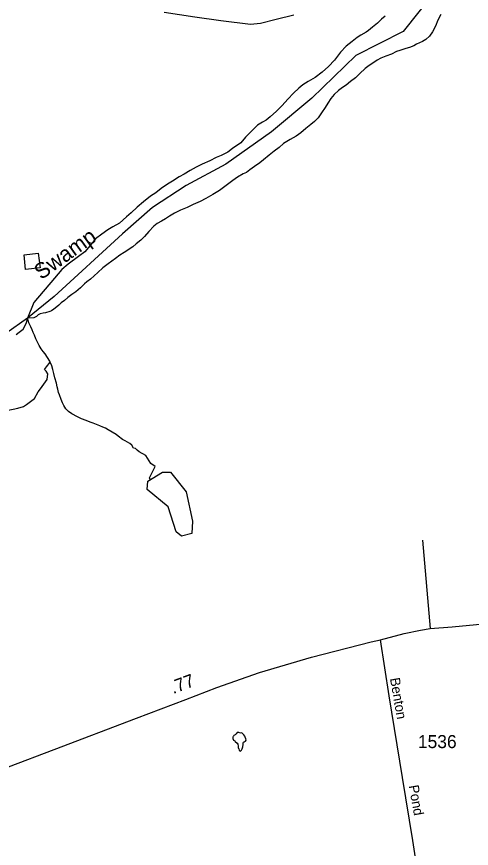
# Model space of a CAD drawing. Extents: x 2206922 to 2357709, y 510027 to 673830.
# Drawn here: x 2318648 to 2323014, y 648328 to 656320 of the extents above; entities that cross this region are included whole.
import ezdxf

# ---------------------------------------------------------------- set-up
doc = ezdxf.new("R2010")
doc.units = 0
for name, color, linetype in [('Exist Hydrographic Creek Single Shore', 7, 'Continuous'), ('Exist Hydrographic Creek Single Shore Label', 7, 'Continuous'), ('Exist Hydrographic Misc Water Feature', 7, 'Continuous'), ('Exist Hydrographic Pond Under 1500 Sq Ft', 7, 'Continuous'), ('Exist Road Non-System Type 51', 7, 'Continuous'), ('Exist Road Primary NC Attributed', 7, 'Continuous'), ('Exist Road Primary NC Mileage Hundredths English Label', 7, 'Continuous'), ('Exist Road Secondary Type 20 Attributed', 7, 'Continuous'), ('Exist Road Secondary Type 51 Attributed', 7, 'Continuous'), ('Exist Road Secondary Type 51 Label', 7, 'Continuous'), ('Exist Road Secondary Type 51 Number Label', 7, 'Continuous')]:
    doc.layers.add(name, color=color, linetype=linetype)

msp = doc.modelspace()

# ---------------------------------------------------------------- linework, layer by layer
at = {"layer": 'Exist Hydrographic Creek Single Shore'}
msp.add_lwpolyline([(2322975, 656953.4), (2322358.2, 656177.5), (2321903.2, 655945.8), (2321482.2, 655534.9), (2321094, 655213.9), (2320656, 654900.9), (2320275.1, 654698.3), (2319953.1, 654485.1), (2319664, 654233.8), (2319008.3, 653629.1), (2318751, 653423.9), (2318543, 653274.7), (2318086.1, 652991.7), (2317606.1, 652745.8), (2316886.2, 652638.6), (2316572.6, 652756.8), (2316137.2, 653044.7), (2315820, 653281), (2315599.9, 653543.3), (2315385.7, 653570.8), (2315270.2, 653602.2), (2315105.1, 653701.1), (2314916, 653768.3), (2314259.3, 653786.8)], dxfattribs=at)
at = {"layer": 'Exist Hydrographic Misc Water Feature'}
for points in [[(2322187.4, 656325.1), (2322151.9, 656296.8), (2322114.2, 656258.3), (2322064.3, 656219.9), (2322025, 656185.3), (2322003.2, 656171.1), (2321953.6, 656140.9), (2321917.7, 656120.3), (2321870.4, 656080), (2321810.9, 656037), (2321757.4, 655978.6), (2321700.6, 655899.9), (2321643, 655839.7), (2321581.4, 655784.8), (2321514, 655734.2), (2321448.4, 655695.4), (2321397.1, 655662.9), (2321357.3, 655632.4), (2321305.8, 655584.2), (2321250.7, 655525.6), (2321198.8, 655464.8), (2321143.9, 655410.2), (2321082.1, 655355.9), (2321042.6, 655325.3), (2321009.1, 655304.8), (2320959.3, 655276.6), (2320885.9, 655203.7), (2320846.7, 655161.3), (2320799.4, 655106.9), (2320721.9, 655052), (2320674.3, 655017.3), (2320612.4, 654987), (2320564.8, 654966.5), (2320501.4, 654935.5), (2320429.7, 654902.9), (2320371.8, 654872.3), (2320314.4, 654841.6), (2320255, 654805.1), (2320209.2, 654780.8), (2320143.8, 654739.9), (2320095.8, 654709.4), (2320036.4, 654666.9), (2319985.1, 654626.3), (2319931.6, 654593.8), (2319866, 654539.2), (2319806.5, 654490.6), (2319748.9, 654436), (2319701.3, 654395.3), (2319635.9, 654336.6), (2319572.5, 654299.9), (2319523.1, 654271.6), (2319465.5, 654228.8), (2319403.6, 654184.2), (2319338.7, 654100.3), (2319301.2, 654060.3), (2319242.5, 654015.7), (2319141.5, 653942.9), (2319082.8, 653888.8), (2319012.3, 653806.6), (2318812.7, 653574), (2318751, 653423.9)], [(2322721.3, 656338.9), (2322693.4, 656284.6), (2322670.5, 656228.4), (2322640.7, 656172.1), (2322613.5, 656133.6), (2322577.6, 656101.3), (2322544.2, 656081.2), (2322488.2, 656054.3), (2322460.3, 656040.3), (2322420.7, 656024), (2322384.4, 656013.5), (2322328.6, 655994.8), (2322295, 655984.4), (2322247.2, 655958), (2322191.7, 655939.6), (2322145.9, 655920.9), (2322110.1, 655902.4), (2322066.4, 655872), (2322032.3, 655851.6), (2321994.6, 655821.2), (2321943.8, 655772.9), (2321900.1, 655732.4), (2321852.3, 655695.8), (2321810.9, 655661.5), (2321776.9, 655639), (2321737.3, 655610.5), (2321697.9, 655572.2), (2321664.3, 655533.9), (2321636.6, 655489.8), (2321609.1, 655447.3), (2321575.7, 655395.2), (2321544.1, 655348.8), (2321508.8, 655312.3), (2321473.2, 655282), (2321425.6, 655243.4), (2321378, 655203), (2321330.5, 655172.5), (2321272.6, 655139.8), (2321211.1, 655099.2), (2321169.9, 655062.8), (2321122.1, 655026.2), (2321072.3, 654989.9), (2321016.9, 654943.1), (2320981.7, 654914.7), (2320931.8, 654878.4), (2320888, 654848.1), (2320854.1, 654823.6), (2320824.2, 654809.1), (2320768.6, 654776.9), (2320723.3, 654744), (2320648, 654687.6), (2320594.3, 654649), (2320530.5, 654610.3), (2320464.9, 654573.6), (2320409.6, 654545), (2320342.1, 654514.2), (2320286.3, 654485.6), (2320220.7, 654459), (2320162.7, 654432.5), (2320115.1, 654401.9), (2320077.6, 654377.6), (2320037.6, 654355.2), (2319997.8, 654330.8), (2319966.2, 654306.3), (2319916.6, 654253.8), (2319877, 654207.4), (2319839.9, 654172.8), (2319796, 654136.4), (2319762.8, 654108.2), (2319681, 654053.2), (2319637.5, 654026.9), (2319597.6, 653996.4), (2319528, 653944), (2319476.6, 653905.1), (2319427.6, 653860.6), (2319391.9, 653828.2), (2319356, 653798), (2319322.2, 653771.8), (2319298.4, 653751.5), (2319260.9, 653714.9), (2319215.3, 653676.4)], [(2318855, 654046.2), (2318873.8, 653907.6), (2318732.9, 653888.8), (2318718.8, 654029.8), (2318855, 654046.2)], [(2319215.3, 653676.4), (2319177.8, 653650), (2319140.1, 653620), (2319106.5, 653593.4), (2319076.5, 653569.1), (2319052.7, 653548.8), (2319033.1, 653530.6), (2319005.6, 653508.4), (2318983.6, 653494.3), (2318965.8, 653486), (2318925.8, 653473.4), (2318901.8, 653469.3), (2318873.9, 653465), (2318855.4, 653455.6), (2318838.6, 653438.8), (2318812.5, 653425.7), (2318751, 653423.9)], [(2318642, 653266.7), (2318671.7, 653286.9), (2318711.7, 653315.4), (2318741.7, 653379.1), (2318751, 653423.9)], [(2318970.9, 652998.2), (2318966.8, 653010.1), (2318944.5, 653043.9), (2318920.3, 653079.6), (2318903.9, 653103.5), (2318883.4, 653129.3), (2318864.9, 653160.9), (2318851, 653187), (2318832.5, 653224.6), (2318818.2, 653258.4), (2318807.9, 653286.3), (2318797.4, 653310.2), (2318785.1, 653338), (2318765.9, 653377.2), (2318751, 653423.9)], [(2318529.2, 652516.2), (2318553.4, 652535.8), (2318657.8, 652558.2), (2318713.7, 652573.1), (2318743.6, 652591.8), (2318818.1, 652651.5), (2318855.4, 652714.9), (2318877.8, 652744.8), (2318941.2, 652834.3), (2318948.7, 652886.5), (2318930, 652912.7), (2318915.8, 652929.8), (2318935.4, 652956.1), (2318970.9, 652998.2)], [(2319931, 651871.3), (2319924.4, 651889), (2319977.9, 651998.5), (2319936.9, 652024.6), (2319888.4, 652103), (2319825, 652136.6), (2319806.3, 652155.2), (2319787.7, 652170.1), (2319771.4, 652173.2), (2319755.2, 652203.2), (2319734.9, 652218.9), (2319712.6, 652230.7), (2319688.6, 652244.4), (2319664.6, 652258.2), (2319622.4, 652287.7), (2319604.1, 652303.4), (2319566, 652327), (2319527.4, 652348.6), (2319501.6, 652366.3), (2319475.6, 652375.9), (2319447.3, 652387.9), (2319413, 652399.5), (2319382.9, 652415), (2319353.1, 652424.7), (2319314.6, 652438.3), (2319270.3, 652455.8), (2319232.4, 652475.4), (2319177.8, 652502.6), (2319145.8, 652524.5), (2319119.8, 652551.9), (2319101.3, 652581.9), (2319089, 652609.7), (2319076.5, 652639.6), (2319058.1, 652687.3), (2319049.9, 652709.3), (2319041.7, 652739.3), (2319037.6, 652763), (2319028.9, 652798.8), (2319014.4, 652848.8), (2319003.9, 652890.5), (2318993.7, 652930.6), (2318985.3, 652964.4), (2318970.9, 652998.2)], [(2320798.8, 649436.5), (2320782.8, 649442.2), (2320774.6, 649442.2), (2320765, 649440), (2320757, 649430.2), (2320745.1, 649419.8), (2320734.8, 649411.7), (2320731.1, 649407.7), (2320727, 649403.9), (2320725.2, 649395.6), (2320723.4, 649383.8), (2320731.4, 649367.9), (2320741.4, 649359.9), (2320747.1, 649355.8), (2320765.8, 649340), (2320771.7, 649328.2), (2320774, 649310.4), (2320776.3, 649298.3), (2320777.9, 649288.3), (2320780.4, 649284.3), (2320784.7, 649272.3), (2320798.4, 649262.5), (2320806.4, 649272.7), (2320814.4, 649284.9), (2320820.1, 649304.7), (2320821.8, 649324.7), (2320822, 649332.8), (2320821.6, 649338.9), (2320822, 649343), (2320825.9, 649348.9), (2320831.6, 649352.9), (2320835.5, 649353.1), (2320841.7, 649357), (2320845.4, 649358.9), (2320851.3, 649369), (2320847.4, 649380.9), (2320842.7, 649397), (2320839, 649404.9), (2320829, 649418.9), (2320824.7, 649422.9), (2320814.6, 649434.5), (2320806.8, 649438.5), (2320798.8, 649436.5)]]:
    msp.add_lwpolyline(points, dxfattribs=at)
at = {"layer": 'Exist Hydrographic Pond Under 1500 Sq Ft'}
msp.add_lwpolyline([(2320230.3, 651329.2), (2320180.2, 651369.8), (2320102.3, 651609.5), (2319900.3, 651775.3), (2319908.3, 651857.6), (2320048.4, 651942.1), (2320124.3, 651941.9), (2320275.4, 651754.3), (2320337.3, 651471.3), (2320330.3, 651353), (2320230.3, 651329.2)], dxfattribs=at)
at = {"layer": 'Exist Road Non-System Type 51'}
msp.add_line((2322545.4, 651287.9), (2322618.3, 650439.5), dxfattribs=at)
at = {"layer": 'Exist Road Primary NC Attributed'}
for points in [[(2322140.8, 650332.1), (2322368.1, 650392.6), (2322526.6, 650424.9), (2322618.3, 650439.5), (2322829, 650458.3), (2323264.9, 650498), (2323669.5, 650536.6), (2323940.6, 650559.5), (2324097, 650582.5), (2324247.5, 650625.5), (2324428.8, 650693.5), (2324573.9, 650759), (2324941.8, 650932.7), (2325098.1, 651003), (2325231.6, 651040.6), (2325337.9, 651065.6), (2325433.9, 651088.6), (2325565.3, 651122), (2325790.9, 651171.8), (2325928.1, 651199.2)], [(2318299.1, 649006.9), (2318359.6, 649028.8), (2318568.2, 649112.3), (2319008.2, 649279.2), (2319798.7, 649580.8), (2320272.1, 649758.2), (2320571.6, 649872.5), (2320981.2, 650019), (2321480, 650164), (2322053.2, 650311.2), (2322140.8, 650332.1)]]:
    msp.add_lwpolyline(points, dxfattribs=at)
at = {"layer": 'Exist Road Secondary Type 20 Attributed'}
msp.add_lwpolyline([(2321308.6, 656334.6), (2321139.7, 656292.9), (2320989.5, 656255.3), (2320893.6, 656244.9), (2320609.9, 656278.3), (2320357.6, 656313.7), (2320065.6, 656360.7)], dxfattribs=at)
at = {"layer": 'Exist Road Secondary Type 51 Attributed'}
msp.add_lwpolyline([(2322537, 647844.5), (2322451.5, 648403.8), (2322353.5, 649009), (2322224.2, 649793.6), (2322140.8, 650332.1)], dxfattribs=at)

# ---------------------------------------------------------------- texts
at = {"layer": 'Exist Hydrographic Creek Single Shore Label'}
msp.add_text('Swamp', height=150, rotation=35.58293, dxfattribs=at).set_placement((2318883.9, 653785.9))
at = {"layer": 'Exist Road Primary NC Mileage Hundredths English Label'}
msp.add_text('.77', height=125, rotation=20.54033, dxfattribs=at).set_placement((2320150.3, 649810.3))
at = {"layer": 'Exist Road Secondary Type 51 Label'}
for s, p in [('Benton', (2322231.8, 649960)), ('Pond', (2322413, 648929.4))]:
    msp.add_text(s, height=95, rotation=279.96819, dxfattribs=at).set_placement(p)
at = {"layer": 'Exist Road Secondary Type 51 Number Label'}
msp.add_text('1536', height=125, dxfattribs=at).set_placement((2322500.7, 649291.6))

doc.saveas('drawing.dxf')
